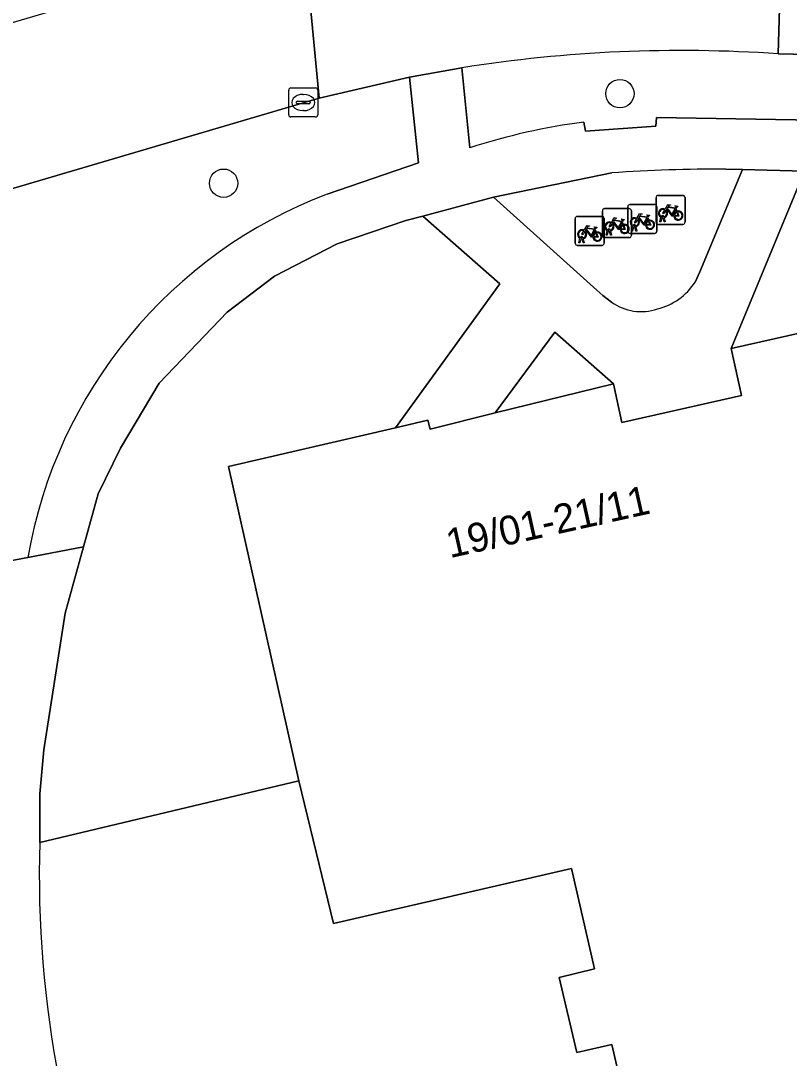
# Model space of a CAD drawing. Extents: x 162523 to 163266, y 381230 to 382050.
# Drawn here: x 162928.14 to 162954.65, y 381740.55 to 381776.32 of the extents above; entities that cross this region are included whole.
import ezdxf

# ---------------------------------------------------------------- set-up
doc = ezdxf.new("R2010")
doc.units = 0
for name, color, linetype in [('IMGEO_Boom', 7, 'Continuous'), ('IMGEO_Fietsenrek', 7, 'Continuous'), ('IMGEO_Groenvoorziening', 7, 'Continuous'), ('IMGEO_Haag', 7, 'Continuous'), ('IMGEO_Kolk', 7, 'Continuous'), ('IMGEO_Pand', 7, 'Continuous'), ('IMGEO_Pand_nummerreeks', 7, 'Continuous'), ('IMGEO_Parkeervlak_open', 7, 'Continuous'), ('IMGEO_Rijbaan_lokaal_open', 7, 'Continuous'), ('IMGEO_Voetpad_open', 7, 'Continuous')]:
    doc.layers.add(name, color=color, linetype=linetype)

msp = doc.modelspace()

# ---------------------------------------------------------------- linework, layer by layer
at = {"layer": 'IMGEO_Boom'}
for centre in [(162948.807, 381773.807), (162935.136, 381770.719)]:
    msp.add_circle(centre, 0.489, dxfattribs=at)
at = {"layer": 'IMGEO_Fietsenrek'}
for p, q in [((162950.055, 381769.375), (162950.055, 381770.216)), ((162950.055, 381770.216), (162950.055, 381769.375)), ((162950.13, 381770.3), (162950.971, 381770.3)), ((162950.971, 381770.3), (162950.13, 381770.3)), ((162951.055, 381770.225), (162951.055, 381769.384)), ((162951.055, 381769.384), (162951.055, 381770.225)), ((162948.204, 381768.917), (162948.204, 381769.758)), ((162948.204, 381769.758), (162948.204, 381768.917)), ((162948.279, 381769.842), (162949.12, 381769.842)), ((162949.12, 381769.842), (162948.279, 381769.842)), ((162949.08, 381769.062), (162949.08, 381769.903)), ((162949.08, 381769.903), (162949.08, 381769.062)), ((162949.155, 381769.987), (162949.996, 381769.987)), ((162949.996, 381769.987), (162949.155, 381769.987)), ((162949.204, 381769.767), (162949.204, 381768.926)), ((162949.204, 381768.926), (162949.204, 381769.767)), ((162950.08, 381769.912), (162950.08, 381769.071)), ((162950.08, 381769.071), (162950.08, 381769.912)), ((162950.742, 381769.849), (162950.778, 381769.754)), ((162947.265, 381768.65), (162947.265, 381769.491)), ((162947.265, 381769.491), (162947.265, 381768.65)), ((162947.34, 381769.575), (162948.181, 381769.575)), ((162948.181, 381769.575), (162947.34, 381769.575)), ((162948.265, 381769.5), (162948.265, 381768.659)), ((162948.265, 381768.659), (162948.265, 381769.5)), ((162948.891, 381769.391), (162948.927, 381769.296)), ((162949.767, 381769.536), (162949.803, 381769.441)), ((162950.182, 381769.384), (162950.221, 381769.544)), ((162950.216, 381769.384), (162950.182, 381769.384)), ((162950.251, 381769.532), (162950.216, 381769.384)), ((162950.293, 381769.556), (162950.292, 381769.56)), ((162950.334, 381769.384), (162950.3, 381769.526)), ((162950.324, 381769.567), (162950.325, 381769.56)), ((162950.332, 381769.53), (162950.367, 381769.384)), ((162950.367, 381769.384), (162950.334, 381769.384)), ((162947.952, 381769.124), (162947.988, 381769.029)), ((162948.331, 381768.926), (162948.37, 381769.086)), ((162948.4, 381769.074), (162948.365, 381768.926)), ((162948.442, 381769.098), (162948.441, 381769.102)), ((162948.483, 381768.926), (162948.449, 381769.068)), ((162948.473, 381769.109), (162948.474, 381769.102)), ((162948.481, 381769.072), (162948.516, 381768.926)), ((162950.005, 381768.987), (162949.164, 381768.987)), ((162949.164, 381768.987), (162950.005, 381768.987)), ((162949.207, 381769.071), (162949.246, 381769.231)), ((162949.241, 381769.071), (162949.207, 381769.071)), ((162949.276, 381769.219), (162949.241, 381769.071)), ((162949.318, 381769.243), (162949.317, 381769.247)), ((162949.359, 381769.071), (162949.325, 381769.213)), ((162949.349, 381769.254), (162949.35, 381769.247)), ((162949.357, 381769.217), (162949.392, 381769.071)), ((162949.392, 381769.071), (162949.359, 381769.071)), ((162950.98, 381769.3), (162950.139, 381769.3)), ((162950.139, 381769.3), (162950.98, 381769.3)), ((162947.392, 381768.659), (162947.431, 381768.819)), ((162947.426, 381768.659), (162947.392, 381768.659)), ((162947.461, 381768.807), (162947.426, 381768.659)), ((162947.503, 381768.831), (162947.502, 381768.835)), ((162947.544, 381768.659), (162947.51, 381768.801)), ((162947.534, 381768.842), (162947.535, 381768.835)), ((162947.542, 381768.805), (162947.577, 381768.659)), ((162947.577, 381768.659), (162947.544, 381768.659)), ((162949.129, 381768.842), (162948.288, 381768.842)), ((162948.288, 381768.842), (162949.129, 381768.842)), ((162948.365, 381768.926), (162948.331, 381768.926)), ((162948.516, 381768.926), (162948.483, 381768.926)), ((162948.19, 381768.575), (162947.349, 381768.575)), ((162947.349, 381768.575), (162948.19, 381768.575))]:
    msp.add_line(p, q, dxfattribs=at)
for points in [[(162950.389, 381769.774), (162950.337, 381769.684), (162950.297, 381769.659), (162950.298, 381769.706), (162950.353, 381769.8)], [(162950.368, 381769.826), (162950.463, 381769.99), (162950.549, 381769.976), (162950.551, 381769.967), (162950.495, 381769.956), (162950.468, 381769.911), (162950.724, 381769.87)], [(162950.664, 381769.582), (162950.614, 381769.582), (162950.423, 381769.833), (162950.404, 381769.801)], [(162950.711, 381769.845), (162950.454, 381769.886), (162950.437, 381769.857), (162950.604, 381769.637), (162950.711, 381769.845)], [(162950.759, 381769.747), (162950.729, 381769.824), (162950.62, 381769.606), (162950.663, 381769.606)], [(162950.693, 381769.606), (162950.813, 381769.605), (162950.769, 381769.719)], [(162950.789, 381769.726), (162950.844, 381769.581), (162950.694, 381769.581)], [(162950.724, 381769.87), (162950.749, 381769.919), (162950.743, 381769.923), (162950.72, 381769.927), (162950.708, 381769.934), (162950.707, 381769.937), (162950.709, 381769.942), (162950.804, 381769.927), (162950.806, 381769.917), (162950.796, 381769.904), (162950.784, 381769.898), (162950.77, 381769.904), (162950.742, 381769.849)], [(162948.538, 381769.316), (162948.486, 381769.226), (162948.446, 381769.201), (162948.447, 381769.248), (162948.502, 381769.342)], [(162948.517, 381769.368), (162948.612, 381769.532), (162948.698, 381769.518), (162948.7, 381769.509), (162948.644, 381769.498), (162948.617, 381769.453), (162948.873, 381769.412)], [(162948.813, 381769.124), (162948.763, 381769.124), (162948.572, 381769.375), (162948.553, 381769.343)], [(162948.86, 381769.387), (162948.603, 381769.428), (162948.586, 381769.399), (162948.753, 381769.179), (162948.86, 381769.387)], [(162948.908, 381769.289), (162948.878, 381769.366), (162948.769, 381769.148), (162948.812, 381769.148)], [(162948.873, 381769.412), (162948.898, 381769.461), (162948.892, 381769.465), (162948.869, 381769.469), (162948.857, 381769.476), (162948.856, 381769.479), (162948.858, 381769.484), (162948.953, 381769.469), (162948.955, 381769.459), (162948.945, 381769.446), (162948.933, 381769.44), (162948.919, 381769.446), (162948.891, 381769.391)], [(162949.414, 381769.461), (162949.362, 381769.371), (162949.322, 381769.346), (162949.323, 381769.393), (162949.378, 381769.487)], [(162949.393, 381769.513), (162949.488, 381769.677), (162949.574, 381769.663), (162949.576, 381769.654), (162949.52, 381769.643), (162949.493, 381769.598), (162949.749, 381769.557)], [(162949.689, 381769.269), (162949.639, 381769.269), (162949.448, 381769.52), (162949.429, 381769.488)], [(162949.736, 381769.532), (162949.479, 381769.573), (162949.462, 381769.544), (162949.629, 381769.324), (162949.736, 381769.532)], [(162949.784, 381769.434), (162949.754, 381769.511), (162949.645, 381769.293), (162949.688, 381769.293)], [(162949.718, 381769.293), (162949.838, 381769.292), (162949.794, 381769.406)], [(162949.814, 381769.413), (162949.869, 381769.268), (162949.719, 381769.268)], [(162949.749, 381769.557), (162949.774, 381769.606), (162949.768, 381769.61), (162949.745, 381769.614), (162949.733, 381769.621), (162949.732, 381769.624), (162949.734, 381769.629), (162949.829, 381769.614), (162949.831, 381769.604), (162949.821, 381769.591), (162949.809, 381769.585), (162949.795, 381769.591), (162949.767, 381769.536)], [(162947.599, 381769.049), (162947.547, 381768.959), (162947.507, 381768.934), (162947.508, 381768.981), (162947.563, 381769.075)], [(162947.578, 381769.101), (162947.673, 381769.265), (162947.759, 381769.251), (162947.761, 381769.242), (162947.705, 381769.231), (162947.678, 381769.186), (162947.934, 381769.145)], [(162947.874, 381768.857), (162947.824, 381768.857), (162947.633, 381769.108), (162947.614, 381769.076)], [(162947.921, 381769.12), (162947.664, 381769.161), (162947.647, 381769.132), (162947.814, 381768.912), (162947.921, 381769.12)], [(162947.969, 381769.022), (162947.939, 381769.099), (162947.83, 381768.881), (162947.873, 381768.881)], [(162947.903, 381768.881), (162948.023, 381768.88), (162947.979, 381768.994)], [(162947.999, 381769.001), (162948.054, 381768.856), (162947.904, 381768.856)], [(162947.934, 381769.145), (162947.959, 381769.194), (162947.953, 381769.198), (162947.93, 381769.202), (162947.918, 381769.209), (162947.917, 381769.212), (162947.919, 381769.217), (162948.014, 381769.202), (162948.016, 381769.192), (162948.006, 381769.179), (162947.994, 381769.173), (162947.98, 381769.179), (162947.952, 381769.124)], [(162948.842, 381769.148), (162948.962, 381769.147), (162948.918, 381769.261)], [(162948.938, 381769.268), (162948.993, 381769.123), (162948.843, 381769.123)]]:
    msp.add_lwpolyline(points, dxfattribs=at)
for centre, radius, start, end in [((162950.133, 381770.222), 0.0779, 92.4484, 184.2845), ((162950.133, 381770.222), 0.0779, 92.4484, 184.2845), ((162950.977, 381770.222), 0.0779, 2.4484, 94.2845), ((162950.977, 381770.222), 0.0779, 2.4484, 94.2845), ((162948.282, 381769.764), 0.0779, 92.4484, 184.2845), ((162948.282, 381769.764), 0.0779, 92.4484, 184.2845), ((162949.158, 381769.909), 0.0779, 92.4484, 184.2845), ((162949.158, 381769.909), 0.0779, 92.4484, 184.2845), ((162949.126, 381769.764), 0.0779, 2.4484, 94.2845), ((162949.126, 381769.764), 0.0779, 2.4484, 94.2845), ((162950.002, 381769.909), 0.0779, 2.4484, 94.2845), ((162950.002, 381769.909), 0.0779, 2.4484, 94.2845), ((162950.295, 381769.685), 0.159, 62.6766, 242.1369), ((162950.295, 381769.685), 0.129, 63.3192, 238.903), ((162950.295, 381769.685), 0.129, 283.6043, 43.4302), ((162950.295, 381769.685), 0.159, 283.5766, 46.6042), ((162950.822, 381769.601), 0.159, 113.3408, 178.3217), ((162950.822, 381769.601), 0.159, 187.0065, 105.7708), ((162950.822, 381769.601), 0.129, 113.923, 177.9556), ((162950.822, 381769.601), 0.129, 188.6715, 104.5883), ((162947.343, 381769.497), 0.0779, 92.4484, 184.2845), ((162947.343, 381769.497), 0.0779, 92.4484, 184.2845), ((162948.187, 381769.497), 0.0779, 2.4484, 94.2845), ((162948.187, 381769.497), 0.0779, 2.4484, 94.2845), ((162948.444, 381769.227), 0.159, 62.6766, 242.1369), ((162948.444, 381769.227), 0.129, 63.3192, 238.903), ((162948.444, 381769.227), 0.159, 283.5766, 46.6042), ((162949.32, 381769.372), 0.159, 62.6766, 242.1369), ((162949.32, 381769.372), 0.129, 63.3192, 238.903), ((162949.32, 381769.372), 0.129, 283.6043, 43.4302), ((162949.32, 381769.372), 0.159, 283.5766, 46.6042), ((162949.847, 381769.288), 0.159, 113.3408, 178.3217), ((162949.847, 381769.288), 0.159, 187.0065, 105.7708), ((162949.847, 381769.288), 0.129, 113.923, 177.9556), ((162949.847, 381769.288), 0.129, 188.6715, 104.5883), ((162950.133, 381769.378), 0.0779, 182.4484, 274.2845), ((162950.133, 381769.378), 0.0779, 182.4484, 274.2845), ((162950.275, 381769.556), 0.0499, 12.8025, 158.6934), ((162950.295, 381769.685), 0.159, 253.9967, 271.7867), ((162950.275, 381769.556), 0.0174, 12.8025, 163.4502), ((162950.295, 381769.685), 0.129, 253.415, 269.0204), ((162950.977, 381769.378), 0.0779, 272.4484, 4.2845), ((162950.977, 381769.378), 0.0779, 272.4484, 4.2845), ((162947.505, 381768.96), 0.159, 62.6766, 242.1369), ((162947.505, 381768.96), 0.129, 63.3192, 238.903), ((162947.505, 381768.96), 0.129, 283.6043, 43.4302), ((162947.505, 381768.96), 0.159, 283.5766, 46.6042), ((162948.032, 381768.876), 0.159, 113.3408, 178.3217), ((162948.032, 381768.876), 0.159, 187.0065, 105.7708), ((162948.032, 381768.876), 0.129, 113.923, 177.9556), ((162948.032, 381768.876), 0.129, 188.6715, 104.5883), ((162948.424, 381769.098), 0.0499, 12.8025, 158.6934), ((162948.444, 381769.227), 0.159, 253.9967, 271.7867), ((162948.424, 381769.098), 0.0174, 12.8025, 163.4502), ((162948.444, 381769.227), 0.129, 253.415, 269.0204), ((162948.444, 381769.227), 0.129, 283.6043, 43.4302), ((162948.971, 381769.143), 0.159, 113.3408, 178.3217), ((162948.971, 381769.143), 0.159, 187.0065, 105.7708), ((162948.971, 381769.143), 0.129, 113.923, 177.9556), ((162948.971, 381769.143), 0.129, 188.6715, 104.5883), ((162949.158, 381769.065), 0.0779, 182.4484, 274.2845), ((162949.158, 381769.065), 0.0779, 182.4484, 274.2845), ((162949.3, 381769.243), 0.0499, 12.8025, 158.6934), ((162949.32, 381769.372), 0.159, 253.9967, 271.7867), ((162949.3, 381769.243), 0.0174, 12.8025, 163.4502), ((162949.32, 381769.372), 0.129, 253.415, 269.0204), ((162950.002, 381769.065), 0.0779, 272.4484, 4.2845), ((162950.002, 381769.065), 0.0779, 272.4484, 4.2845), ((162947.343, 381768.653), 0.0779, 182.4484, 274.2845), ((162947.343, 381768.653), 0.0779, 182.4484, 274.2845), ((162947.485, 381768.831), 0.0499, 12.8025, 158.6934), ((162947.505, 381768.96), 0.159, 253.9967, 271.7867), ((162947.485, 381768.831), 0.0174, 12.8025, 163.4502), ((162947.505, 381768.96), 0.129, 253.415, 269.0204), ((162948.187, 381768.653), 0.0779, 272.4484, 4.2845), ((162948.187, 381768.653), 0.0779, 272.4484, 4.2845), ((162948.282, 381768.92), 0.0779, 182.4484, 274.2845), ((162948.282, 381768.92), 0.0779, 182.4484, 274.2845), ((162949.126, 381768.92), 0.0779, 272.4484, 4.2845), ((162949.126, 381768.92), 0.0779, 272.4484, 4.2845)]:
    msp.add_arc(centre, radius, start, end, dxfattribs=at)
at = {"layer": 'IMGEO_Groenvoorziening'}
for points in [[(162947.568, 381772.829), (162947.619, 381772.518), (162950.05, 381772.687), (162950.071, 381772.984), (162960.338, 381772.817), (162960.334, 381772.509), (162963.678, 381772.461), (162963.739, 381774.97), (162954.27, 381775.179)], [(162943.357, 381774.697), (162943.635, 381771.941)], [(162938.715, 381770.345), (162941.858, 381771.417), (162941.551, 381774.377), (162938.434, 381773.651), (162925.709, 381769.905)], [(162951.401, 381767.311), (162951.564, 381767.667), (162953.038, 381771.187)], [(162953.038, 381771.187), (162952.46, 381771.2)], [(162948.527, 381771.072), (162944.452, 381770.234), (162948.009, 381767.032), (162948.224, 381766.846), (162948.517, 381766.62)], [(162922.616, 381758.619), (162924.142, 381757.565), (162924.25, 381757.035), (162928.383, 381757.812)]]:
    msp.add_lwpolyline(points, dxfattribs=at)
for points in [[(162958.709, 381770.287), (162963.978, 381770.228), (162963.993, 381770.94), (162955.177, 381771.139), (162952.644, 381765.024), (162959.605, 381766.586)], [(162935.309, 381760.956), (162941.065, 381762.288), (162944.667, 381767.246), (162942.005, 381769.588), (162941.422, 381769.434), (162939.049, 381768.625), (162936.893, 381767.513), (162935.255, 381766.278), (162932.918, 381763.825), (162931.577, 381761.584), (162930.81, 381760.012), (162930.303, 381758.181), (162929.67, 381755.89), (162928.933, 381751.185), (162928.798, 381749.666), (162928.798, 381747.989), (162937.73, 381750.11)], [(162946.56, 381765.58), (162944.51, 381762.796), (162948.583, 381763.8)]]:
    msp.add_lwpolyline(points, close=True, dxfattribs=at)
for centre, radius, start, end in [((162950.921, 381727.225), 48.071, 86.005, 99.053), ((162950.44, 381750.955), 22.062, 97.48, 107.9661), ((162951.991, 381725.125), 46.078, 89.4167, 94.3113), ((162944.547, 381755.012), 16.405, 110.8244, 170.1724), ((162949.589, 381768.475), 2.154, 283.7902, 327.2935), ((162949.542, 381768.058), 1.766, 234.5113, 288.4802)]:
    msp.add_arc(centre, radius, start, end, dxfattribs=at)
at = {"layer": 'IMGEO_Haag'}
for points in [[(162951.401, 381767.311), (162951.564, 381767.667), (162953.038, 381771.187)], [(162953.038, 381771.187), (162952.46, 381771.2)], [(162948.527, 381771.072), (162944.452, 381770.234), (162948.009, 381767.032), (162948.224, 381766.846), (162948.517, 381766.62)]]:
    msp.add_lwpolyline(points, dxfattribs=at)
for centre, radius, start, end in [((162951.991, 381725.125), 46.078, 89.4167, 94.3113), ((162949.589, 381768.475), 2.154, 283.7902, 327.2935), ((162949.542, 381768.058), 1.766, 234.5113, 288.4802)]:
    msp.add_arc(centre, radius, start, end, dxfattribs=at)
at = {"layer": 'IMGEO_Kolk'}
for p, q in [((162937.46, 381774.003), (162938.312, 381774.003)), ((162937.385, 381773.077), (162937.385, 381773.929)), ((162937.873, 381773.783), (162937.898, 381773.783)), ((162938.386, 381773.929), (162938.386, 381773.077)), ((162937.644, 381773.497), (162937.644, 381773.509)), ((162938.082, 381773.46), (162937.684, 381773.46)), ((162937.687, 381773.546), (162938.085, 381773.546)), ((162938.128, 381773.509), (162938.128, 381773.497)), ((162938.312, 381773.003), (162937.46, 381773.003)), ((162937.896, 381773.223), (162937.871, 381773.223))]:
    msp.add_line(p, q, dxfattribs=at)
for points in [[(162937.46, 381774.003), (162938.312, 381774.003)], [(162937.385, 381773.077), (162937.385, 381773.929)], [(162938.386, 381773.929), (162938.386, 381773.077)], [(162938.312, 381773.003), (162937.46, 381773.003)]]:
    msp.add_lwpolyline(points, dxfattribs=at)
for centre, radius, start, end in [((162937.462, 381773.927), 0.0765, 91.552, 178.448), ((162937.462, 381773.927), 0.0765, 91.552, 178.448), ((162938.31, 381773.927), 0.0765, 1.552, 88.448), ((162938.31, 381773.927), 0.0765, 1.552, 88.448), ((162937.684, 381773.506), 0.0403, 85.8775, 175.7526), ((162937.681, 381773.496), 0.0366, 178.938, 274.7102), ((162938.085, 381773.503), 0.043, 264.8664, 352.4533), ((162938.089, 381773.508), 0.0386, 1.7309, 96.639), ((162937.462, 381773.079), 0.0765, 181.552, 268.448), ((162937.462, 381773.079), 0.0765, 181.552, 268.448), ((162938.31, 381773.079), 0.0765, 271.552, 358.448), ((162938.31, 381773.079), 0.0765, 271.552, 358.448)]:
    msp.add_arc(centre, radius, start, end, dxfattribs=at)
for centre, major_axis, ratio, start_param, end_param in [((162937.872, 381773.503), (-0.387, 0.002), 0.722429, 4.712389, 7.853982), ((162937.897, 381773.503), (-0.39, 0.002), 0.717154, 1.570796, 4.712389)]:
    msp.add_ellipse(centre, major_axis=major_axis, ratio=ratio, start_param=start_param, end_param=end_param, dxfattribs=at)
at = {"layer": 'IMGEO_Pand'}
msp.add_lwpolyline([(162959.605, 381766.586), (162952.644, 381765.024), (162953.007, 381763.394), (162948.879, 381762.473), (162948.583, 381763.8), (162944.51, 381762.796), (162942.26, 381762.242), (162942.184, 381762.547), (162941.065, 381762.288), (162935.309, 381760.956), (162937.73, 381750.11), (162938.926, 381745.186), (162947.137, 381747.084), (162947.93, 381743.632), (162946.714, 381743.332), (162947.318, 381740.743), (162948.534, 381741.023), (162949.328, 381737.586), (162937.958, 381734.961), (162939.249, 381732.802)], dxfattribs=at)
at = {"layer": 'IMGEO_Parkeervlak_open'}
msp.add_lwpolyline([(162931.987, 381731.883), (162937.343, 381733.209), (162937.003, 381734.736), (162937.958, 381734.961), (162949.328, 381737.586), (162948.534, 381741.023), (162947.318, 381740.743), (162946.714, 381743.332), (162947.93, 381743.632), (162947.137, 381747.084), (162938.926, 381745.186), (162937.73, 381750.11), (162928.798, 381747.989)], dxfattribs=at)
msp.add_arc((162965.16, 381746.82), 36.381, 178.1586, 204.2409, dxfattribs=at)
at = {"layer": 'IMGEO_Rijbaan_lokaal_open'}
for points in [[(162954.27, 381775.179), (162954.429, 381780.672), (162951.011, 381780.742)], [(162988.621, 381779.946), (162987.671, 381779.97), (162954.65, 381780.67), (162954.429, 381780.672), (162954.27, 381775.179), (162963.739, 381774.97), (162976.265, 381774.685), (162988.222, 381774.437)], [(162940.236, 381779.933), (162937.902, 381779.218), (162938.434, 381773.651), (162941.551, 381774.377), (162943.357, 381774.697)], [(162925.709, 381769.905), (162938.434, 381773.651), (162937.902, 381779.218), (162900.263, 381768.158), (162900.035, 381768.094), (162901.818, 381762.048), (162909.783, 381764.393), (162923.896, 381768.968)]]:
    msp.add_lwpolyline(points, dxfattribs=at)
msp.add_arc((162950.921, 381727.225), 48.071, 86.005, 99.053, dxfattribs=at)
at = {"layer": 'IMGEO_Voetpad_open'}
for points in [[(162943.635, 381771.941), (162943.357, 381774.697), (162941.551, 381774.377), (162941.858, 381771.417), (162938.715, 381770.345)], [(162976.265, 381774.685), (162963.739, 381774.97), (162963.678, 381772.461), (162960.334, 381772.509), (162960.338, 381772.817), (162950.071, 381772.984), (162950.05, 381772.687), (162947.619, 381772.518), (162947.568, 381772.829)], [(162952.644, 381765.024), (162955.177, 381771.139), (162953.038, 381771.187), (162951.564, 381767.667), (162951.401, 381767.311)], [(162952.46, 381771.2), (162953.038, 381771.187), (162955.177, 381771.139), (162963.993, 381770.94), (162970.047, 381770.804), (162972.1, 381770.758), (162974.381, 381770.706), (162994.602, 381770.25), (162995.182, 381770.237)], [(162928.383, 381757.812), (162930.303, 381758.181), (162930.81, 381760.012), (162931.577, 381761.584), (162932.918, 381763.825), (162935.255, 381766.278), (162936.893, 381767.513), (162939.049, 381768.625), (162941.422, 381769.434), (162942.005, 381769.588), (162944.452, 381770.234), (162948.527, 381771.072)], [(162948.517, 381766.62), (162948.224, 381766.846), (162948.009, 381767.032), (162944.452, 381770.234), (162942.005, 381769.588), (162944.667, 381767.246), (162941.065, 381762.288), (162942.184, 381762.547), (162942.26, 381762.242), (162944.51, 381762.796), (162946.56, 381765.58), (162948.583, 381763.8), (162948.879, 381762.473), (162953.007, 381763.394), (162952.644, 381765.024)], [(162928.798, 381747.989), (162928.798, 381749.666), (162928.933, 381751.185), (162929.67, 381755.89), (162930.303, 381758.181), (162928.383, 381757.812), (162924.25, 381757.035), (162925.257, 381752.07), (162927.065, 381751.841)]]:
    msp.add_lwpolyline(points, dxfattribs=at)
for centre, radius, start, end in [((162950.44, 381750.955), 22.062, 97.48, 107.9661), ((162951.991, 381725.125), 46.078, 89.4167, 94.3113), ((162944.547, 381755.012), 16.405, 110.8244, 170.1724), ((162949.589, 381768.475), 2.154, 283.7902, 327.2935), ((162949.542, 381768.058), 1.766, 234.5113, 288.4802), ((162965.16, 381746.82), 36.381, 178.1586, 204.2409)]:
    msp.add_arc(centre, radius, start, end, dxfattribs=at)

# ---------------------------------------------------------------- texts
at = {"layer": 'IMGEO_Pand_nummerreeks'}
msp.add_text('19/01-21/11', height=1, rotation=12.5764, dxfattribs=at).set_placement((162942.941, 381757.787))

doc.saveas('drawing.dxf')
